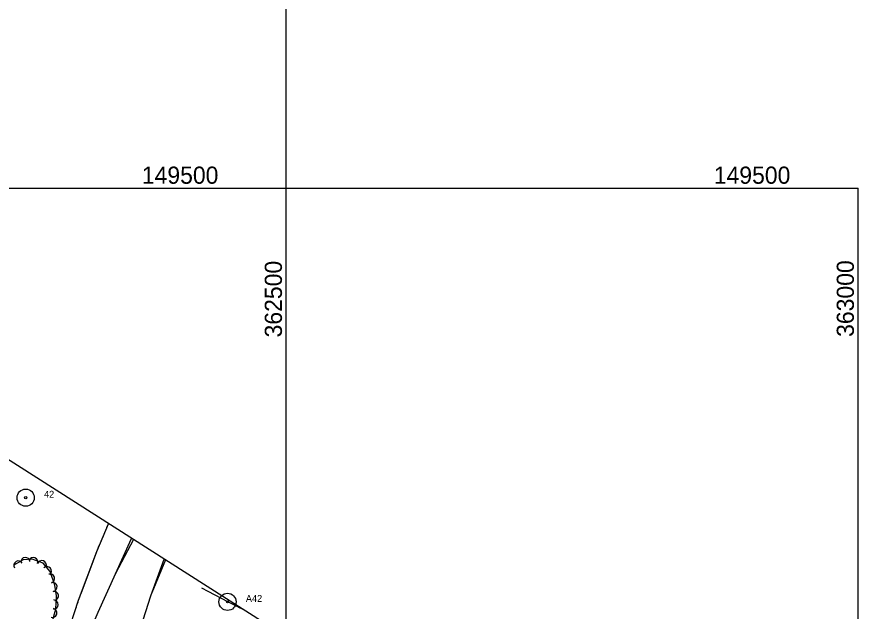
# Model space of a CAD drawing. Extents: x 353423 to 364002, y 127000 to 201942.
# Drawn here: x 362264 to 363000, y 149130 to 149650 of the extents above; entities that cross this region are included whole.
import ezdxf

# ---------------------------------------------------------------- set-up
doc = ezdxf.new("R2010")
doc.units = 0
for name, color, linetype in [('E_DTM_SlopeTop', 7, 'Continuous'), ('E_FEN_Generic', 7, 'Continuous'), ('E_LAND_TreeLine', 7, 'Continuous'), ('E_RDWY_AsphConc', 7, 'Continuous'), ('E_RDWY_Gravel', 7, 'Continuous'), ('E_STRUCT_WingWall', 7, 'Continuous')]:
    doc.layers.add(name, color=color, linetype=linetype)

msp = doc.modelspace()

# ---------------------------------------------------------------- linework, layer by layer
at = {"layer": 'E_DTM_SlopeTop'}
for points in [[(362366.35, 149193.03), (362350.86, 149163.24), (362335.21, 149129.29), (362322.05, 149098.78), (362312.95, 149075.54), (362304.46, 149051.46), (362297.55, 149028.94), (362291.33, 149006.07), (362283.75, 148976.9)], [(362350.81, 149163.12), (362364.83, 149193.99)], [(362289.4, 148688.61), (362290.91, 148722.97), (362294.93, 148762.97), (362300.12, 148807.3), (362306.26, 148849.51), (362314.06, 148893.15), (362322.93, 148935.98), (362332.87, 148975.9), (362345.69, 149023.21), (362360.12, 149074.78), (362370.65, 149109.31), (362381.59, 149143.92), (362393.18, 149175.95)], [(362394.38, 149175.19), (362382.5, 149146.43)]]:
    msp.add_lwpolyline(points, dxfattribs=at)
at = {"layer": 'E_FEN_Generic'}
msp.add_lwpolyline([(362251.61, 148982.41), (362265.96, 148990.05), (362273.24, 149000.03), (362278.47, 149018.28), (362281.21, 149031.74), (362283.04, 149044.7), (362285.16, 149057.03), (362287.46, 149068.27), (362291.79, 149088.07), (362292.74, 149097.82), (362292.8, 149109.59), (362295.46, 149120.76), (362298.58, 149132.26), (362299.08, 149143.79), (362297.58, 149153.18), (362293.7, 149165.24), (362287.44, 149172.42), (362277.86, 149175.99), (362269.99, 149175.31), (362262.01, 149170.55)], dxfattribs=at)
for centre, start, end in [((362265.81, 149170.4), 30.80127, 210.78595), ((362272, 149173.4), 4.94661, 184.93129), ((362278.89, 149173.39), 339.54343, 159.52811), ((362286.33, 149170.61), 339.54343, 159.52811), ((362290.83, 149165.38), 311.1007, 131.08538), ((362293.54, 149158.94), 287.85237, 107.83704), ((362295.72, 149151.65), 279.05554, 99.04021), ((362296.97, 149143.81), 279.05554, 99.04021), ((362296.67, 149136.3), 267.51962, 87.5043), ((362295.53, 149128.95), 254.85369, 74.83837)]:
    msp.add_arc(centre, 3.97, start, end, dxfattribs=at)
at = {"layer": 'E_LAND_TreeLine'}
for p, q in [((362500, 149000), (362500, 151500)), ((358000, 149500), (363000, 149500)), ((360000, 149500), (362500, 149500)), ((362500, 147000), (362500, 149500)), ((363000, 147000), (363000, 149500))]:
    msp.add_line(p, q, dxfattribs=at)
at = {"layer": 'E_RDWY_AsphConc'}
for centre, radius in [((362272.24, 149229.55), 7.5), ((362272.24, 149229.55), 7.5), ((362272.24, 149229.55), 0.96), ((362272.24, 149229.55), 0.96), ((362448.7, 149138.57), 7.5), ((362448.7, 149138.57), 7.5), ((362448.7, 149138.57), 0.96), ((362448.7, 149138.57), 0.96)]:
    msp.add_circle(centre, radius, dxfattribs=at)
at = {"layer": 'E_RDWY_Gravel'}
msp.add_lwpolyline([(362590.81, 148668.03), (362562.86, 149067.95), (362166.51, 149320.22)], dxfattribs=at)
at = {"layer": 'E_STRUCT_WingWall'}
for points in [[(362308.18, 149108.62), (362318.43, 149139.93), (362334.46, 149182.68), (362344.61, 149206.86)], [(362341.37, 149199.14), (362341.97, 149200.56)], [(362343.16, 149203.4), (362344.62, 149206.86)], [(362339.58, 149194.87), (362340.18, 149196.29)], [(362328.54, 149166.88), (362334.46, 149182.68), (362336.59, 149187.75)], [(362337.79, 149190.6), (362338.38, 149192.02)], [(362320.68, 149145.92), (362328.54, 149166.88)], [(362425.97, 149150.83), (362431.6, 149147.89), (362449.29, 149138.74), (362453.76, 149136.41)], [(362425.97, 149150.83), (362431.6, 149147.89), (362449.29, 149138.74), (362462.08, 149132.1)], [(362319.05, 149141.59), (362319.6, 149143.03)], [(362316.1, 149132.82), (362316.58, 149134.28)], [(362317.54, 149137.21), (362318.02, 149138.68)], [(362457.59, 149134.42), (362459.51, 149133.43)]]:
    msp.add_lwpolyline(points, dxfattribs=at)

# ---------------------------------------------------------------- texts
at = {"layer": 'E_LAND_TreeLine'}
for p in [(362362.64, 149503.75), (362862.64, 149503.75)]:
    msp.add_text('  149500  ', height=15, dxfattribs=at).set_placement(p)
for s, p in [('  362500  ', (362496.25, 149358.39)), ('  363000  ', (362996.25, 149358.86))]:
    msp.add_text(s, height=15, rotation=90, dxfattribs=at).set_placement(p)
at = {"layer": 'E_RDWY_AsphConc'}
for s, p in [('42', (362288.24, 149229.55)), ('42', (362288.24, 149229.55)), ('A42', (362464.7, 149138.57)), ('A42', (362464.7, 149138.57))]:
    msp.add_text(s, height=6, dxfattribs=at).set_placement(p)

doc.saveas('drawing.dxf')
